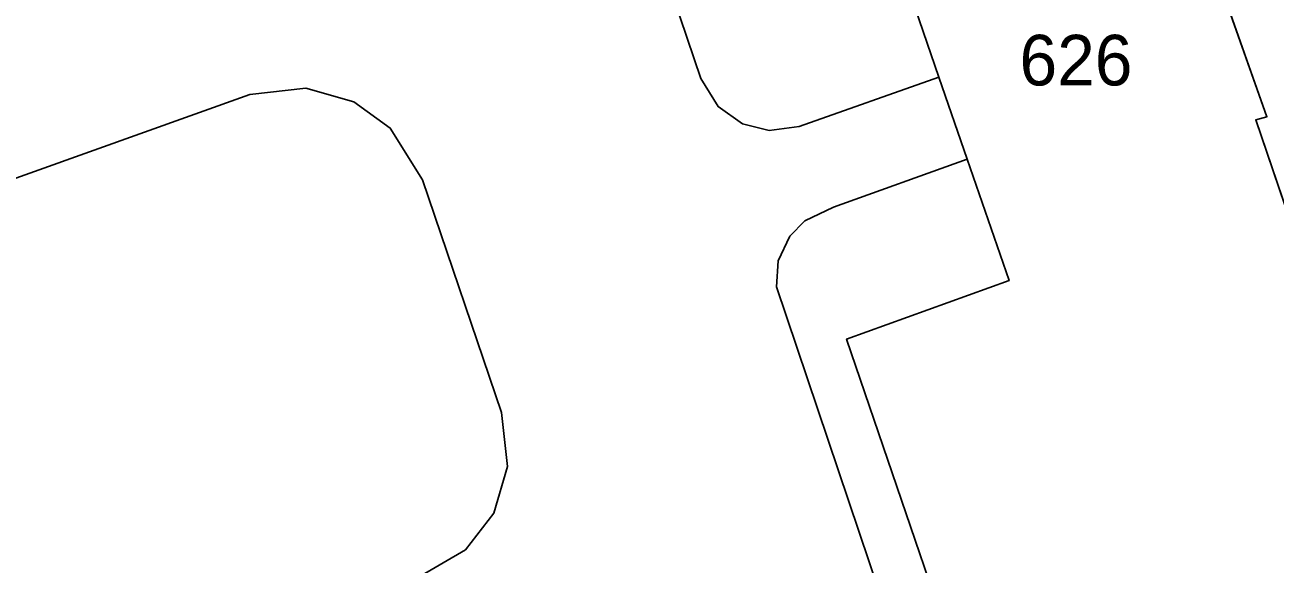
# Model space of a CAD drawing. Extents: x -263423 to -261326, y -1240067 to -1237864.
# Drawn here: x -263016.24 to -262966.84, y -1238997.05 to -1238975.73 of the extents above; entities that cross this region are included whole.
import ezdxf

# ---------------------------------------------------------------- set-up
doc = ezdxf.new("R2010")
doc.units = 0
for name, color, linetype in [('body_kn', 7, 'Continuous'), ('kladpar_druhypozemkov', 7, 'Continuous'), ('kladpar_hranice', 7, 'Continuous'), ('kladpar_parcelnecisla', 7, 'Continuous'), ('kladpar_plochy', 7, 'Continuous'), ('zappar_hrandruhpozemk', 7, 'Continuous')]:
    doc.layers.add(name, color=color, linetype=linetype)

msp = doc.modelspace()

# ---------------------------------------------------------------- linework, layer by layer
at = {"layer": 'body_kn'}
for p, q in [((-262989.53, -1238977.84), (-262989.53, -1238977.84)), ((-262980.12, -1238977.8), (-262980.12, -1238977.8)), ((-263007.35, -1238978.48), (-263007.35, -1238978.48)), ((-263005.14, -1238978.23), (-263005.14, -1238978.23)), ((-263003.24, -1238978.77), (-263003.24, -1238978.77)), ((-262988.84, -1238978.96), (-262988.84, -1238978.96)), ((-262987.88, -1238979.64), (-262987.88, -1238979.64)), ((-262967.6, -1238979.48), (-262967.6, -1238979.48)), ((-262967.16, -1238979.36), (-262967.16, -1238979.36)), ((-263001.8, -1238979.81), (-263001.8, -1238979.81)), ((-262986.83, -1238979.9), (-262986.83, -1238979.9)), ((-262985.64, -1238979.74), (-262985.64, -1238979.74)), ((-262979.01, -1238981.03), (-262979.01, -1238981.03)), ((-262979.01, -1238981.03), (-262979.01, -1238981.03)), ((-263000.53, -1238981.86), (-263000.53, -1238981.86)), ((-262984.29, -1238982.94), (-262984.29, -1238982.94)), ((-262985.42, -1238983.47), (-262985.42, -1238983.47)), ((-262986.01, -1238984.08), (-262986.01, -1238984.08)), ((-262986.47, -1238985.06), (-262986.47, -1238985.06)), ((-262986.54, -1238986.08), (-262986.54, -1238986.08)), ((-262977.35, -1238985.84), (-262977.35, -1238985.84)), ((-262983.77, -1238988.15), (-262983.77, -1238988.15)), ((-262997.41, -1238991.06), (-262997.41, -1238991.06)), ((-262997.17, -1238993.19), (-262997.17, -1238993.19)), ((-262997.71, -1238995.03), (-262997.71, -1238995.03)), ((-262998.83, -1238996.49), (-262998.83, -1238996.49))]:
    msp.add_line(p, q, dxfattribs=at)
at = {"layer": 'kladpar_druhypozemkov'}
msp.add_line((-262974.3, -1238976.2), (-262974.3, -1238976.2), dxfattribs=at)
at = {"layer": 'kladpar_hranice'}
for points in [[(-262950.7, -1239030.97), (-262953.31, -1239019.67), (-262952.86, -1239019.36), (-262953.9, -1239014.64), (-262954.65, -1239011.23), (-262955.84, -1239005.82), (-262956.49, -1239005.77), (-262959.23, -1238998.62), (-262961.45, -1238997.59), (-262967.6, -1238979.48), (-262967.16, -1238979.36), (-262969.96, -1238971.45), (-262970.34, -1238971.58), (-262976.5, -1238953.28), (-262981.79, -1238939), (-262981.41, -1238938.88), (-262983.28, -1238933.78)], [(-262976.5, -1238953.28), (-262970.34, -1238971.58), (-262969.96, -1238971.45), (-262967.16, -1238979.36), (-262967.6, -1238979.48), (-262961.45, -1238997.59), (-262967.43, -1238999.9), (-262972.07, -1239001.69), (-262978.32, -1239004.11), (-262979.79, -1238999.81), (-262983.77, -1238988.15), (-262977.35, -1238985.84), (-262979.01, -1238981.03), (-262980.12, -1238977.8), (-262981.83, -1238972.83), (-262988.13, -1238975.08), (-262991.61, -1238965.17), (-262991.67, -1238964.99), (-262993.66, -1238959.33), (-262990.61, -1238958.34), (-262990.2, -1238958.19), (-262988.46, -1238957.57), (-262976.5, -1238953.28)], [(-263022.62, -1238975.03), (-263009.68, -1238970.46), (-263010.78, -1238967.29), (-263006.91, -1238965.82), (-263007.17, -1238965.06), (-263000.42, -1238962.73), (-262998.78, -1238967.34), (-262991.67, -1238964.99), (-262991.61, -1238965.17), (-262988.13, -1238975.08), (-262981.83, -1238972.83), (-262980.12, -1238977.8), (-262979.01, -1238981.03), (-262977.35, -1238985.84), (-262983.77, -1238988.15), (-262979.79, -1238999.81), (-262978.32, -1239004.11), (-262993.69, -1239010.04), (-262992.54, -1239014.37), (-262990.66, -1239021.46), (-262998.33, -1239023.84), (-262995.94, -1239033.61)]]:
    msp.add_lwpolyline(points, dxfattribs=at)
at = {"layer": 'kladpar_plochy'}
for p, q in [((-262967.16, -1238979.36), (-262969.96, -1238971.45)), ((-262967.6, -1238979.48), (-262967.16, -1238979.36)), ((-262961.45, -1238997.59), (-262967.6, -1238979.48))]:
    msp.add_line(p, q, dxfattribs=at)
msp.add_lwpolyline([(-262976.5, -1238953.28), (-262970.34, -1238971.58), (-262969.96, -1238971.45), (-262967.16, -1238979.36), (-262967.6, -1238979.48), (-262961.45, -1238997.59), (-262967.43, -1238999.9), (-262972.07, -1239001.69), (-262978.32, -1239004.11), (-262979.79, -1238999.81), (-262983.77, -1238988.15), (-262977.35, -1238985.84), (-262979.01, -1238981.03), (-262980.12, -1238977.8), (-262981.83, -1238972.83), (-262988.13, -1238975.08), (-262991.61, -1238965.17), (-262991.67, -1238964.99), (-262993.66, -1238959.33), (-262990.61, -1238958.34), (-262990.2, -1238958.19), (-262988.46, -1238957.57)], close=True, dxfattribs=at)
msp.add_lwpolyline([(-263022.62, -1238975.03), (-263009.68, -1238970.46), (-263010.78, -1238967.29), (-263006.91, -1238965.82), (-263007.17, -1238965.06), (-263000.42, -1238962.73), (-262998.78, -1238967.34), (-262991.67, -1238964.99), (-262991.61, -1238965.17), (-262988.13, -1238975.08), (-262981.83, -1238972.83), (-262980.12, -1238977.8), (-262979.01, -1238981.03), (-262977.35, -1238985.84), (-262983.77, -1238988.15), (-262979.79, -1238999.81), (-262978.32, -1239004.11), (-262993.69, -1239010.04), (-262992.54, -1239014.37), (-262990.66, -1239021.46), (-262998.33, -1239023.84), (-262995.94, -1239033.61)], dxfattribs=at)
at = {"layer": 'zappar_hrandruhpozemk'}
for p, q in [((-262993.6, -1238965.86), (-262989.53, -1238977.84)), ((-262986.54, -1238986.08), (-262982.03, -1238999.47))]:
    msp.add_line(p, q, dxfattribs=at)
for points in [[(-262989.53, -1238977.84), (-262988.84, -1238978.96), (-262987.88, -1238979.64), (-262986.83, -1238979.9), (-262985.64, -1238979.74), (-262980.12, -1238977.8)], [(-263046.88, -1238997.41), (-263047.01, -1238995.31), (-263046.46, -1238993.74), (-263045.45, -1238992.47), (-263043.57, -1238991.43), (-263007.35, -1238978.48), (-263005.14, -1238978.23), (-263003.24, -1238978.77), (-263001.8, -1238979.81), (-263000.53, -1238981.86), (-262997.41, -1238991.06), (-262997.17, -1238993.19), (-262997.71, -1238995.03), (-262998.83, -1238996.49), (-263000.75, -1238997.6)], [(-262979.01, -1238981.03), (-262984.29, -1238982.94), (-262985.42, -1238983.47), (-262986.01, -1238984.08), (-262986.47, -1238985.06), (-262986.54, -1238986.08)]]:
    msp.add_lwpolyline(points, dxfattribs=at)

# ---------------------------------------------------------------- texts
at = {"layer": 'kladpar_parcelnecisla'}
msp.add_text('626', height=2, dxfattribs=at).set_placement((-262976.936, -1238978.12))

doc.saveas('drawing.dxf')
